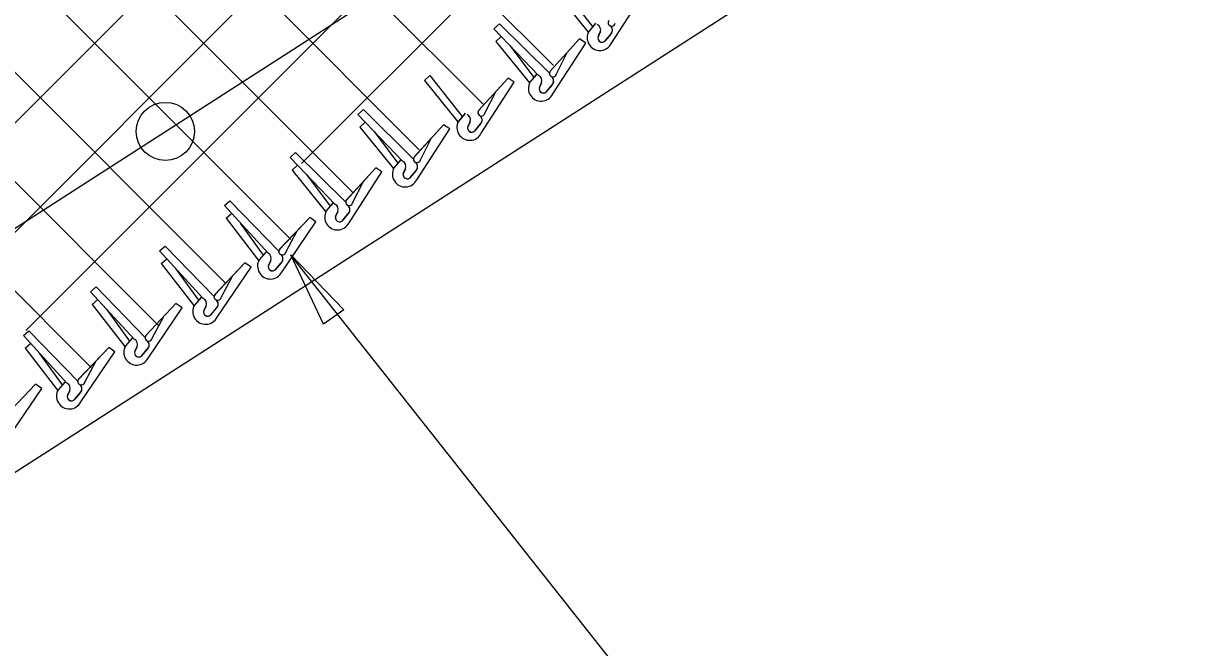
# Model space of a CAD drawing. Extents: x 0 to 2.85, y -0.1 to 1.83.
# Drawn here: x 1.8415 to 1.9262, y 1.4824 to 1.528 of the extents above; entities that cross this region are included whole.
import ezdxf

# ---------------------------------------------------------------- set-up
doc = ezdxf.new("R2010")
doc.units = 0
for name, color, linetype in [('CT_Dimensions', 7, 'Continuous'), ('sb_Chainlink Fence', 7, 'Continuous'), ('sb_Earth', 7, 'Continuous'), ('sb_Existing Structural Steel', 7, 'Continuous')]:
    doc.layers.add(name, color=color, linetype=linetype)

msp = doc.modelspace()

# ---------------------------------------------------------------- linework, layer by layer
at = {"layer": 'CT_Dimensions'}
msp.add_line((1.9021660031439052, 1.4590312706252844), (1.8609873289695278, 1.5110686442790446), dxfattribs=at)
msp.add_lwpolyline([(1.8633550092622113, 1.5060477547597), (1.8609694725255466, 1.5110836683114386), (1.8648593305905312, 1.5070936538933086)], close=True, dxfattribs=at)
at = {"layer": 'sb_Chainlink Fence'}
for p, q in [((1.7950888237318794, 1.474947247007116), (1.9974037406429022, 1.6772621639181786)), ((1.8167543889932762, 1.4886511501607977), (1.9971292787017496, 1.669026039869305)), ((1.8416476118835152, 1.5055827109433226), (1.9974014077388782, 1.661336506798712)), ((1.861769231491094, 1.5177426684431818), (1.9987167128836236, 1.6546901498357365)), ((1.801023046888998, 1.6040120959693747), (1.8801406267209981, 1.5248945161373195)), ((1.796155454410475, 1.6009180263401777), (1.8750327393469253, 1.5220407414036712)), ((1.7921296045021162, 1.596982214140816), (1.8703527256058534, 1.5187590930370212)), ((1.7872718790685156, 1.5938782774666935), (1.8655345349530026, 1.5156156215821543)), ((1.7825693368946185, 1.5906191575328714), (1.8609850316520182, 1.5122034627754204)), ((1.7776541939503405, 1.5875726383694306), (1.856178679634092, 1.5090481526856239)), ((1.7728304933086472, 1.5844346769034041), (1.8513233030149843, 1.5059418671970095)), ((1.7679941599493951, 1.5813093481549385), (1.846419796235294, 1.5028837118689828)), ((1.8802310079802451, 1.530351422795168), (1.882669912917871, 1.5273376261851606)), ((1.8807377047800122, 1.5305822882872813), (1.8829897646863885, 1.5277330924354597)), ((1.8843772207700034, 1.5265221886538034), (1.8867817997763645, 1.530231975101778)), ((1.8758019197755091, 1.5275752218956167), (1.8761946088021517, 1.527937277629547)), ((1.8790567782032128, 1.5241765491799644), (1.8758019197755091, 1.5275752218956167)), ((1.8798532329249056, 1.5243259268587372), (1.8761946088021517, 1.527937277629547)), ((1.8826816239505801, 1.5273130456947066), (1.8826512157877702, 1.527239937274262)), ((1.8827174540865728, 1.5273814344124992), (1.8826816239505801, 1.5273130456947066)), ((1.883201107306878, 1.5279629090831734), (1.8827149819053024, 1.527379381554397)), ((1.8832075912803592, 1.5279718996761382), (1.8827174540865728, 1.5273814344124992)), ((1.8833994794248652, 1.5269843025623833), (1.8835599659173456, 1.5273400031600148)), ((1.8835594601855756, 1.5273274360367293), (1.883399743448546, 1.5269923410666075)), ((1.8759442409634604, 1.5266504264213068), (1.8763369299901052, 1.527012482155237)), ((1.8759442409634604, 1.5266504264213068), (1.8783831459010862, 1.5236366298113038)), ((1.8820464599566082, 1.526831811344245), (1.8798968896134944, 1.5244758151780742)), ((1.8820464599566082, 1.526831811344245), (1.879910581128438, 1.524489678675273)), ((1.8800904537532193, 1.5228211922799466), (1.8824950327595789, 1.5265309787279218)), ((1.8824950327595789, 1.5265309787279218), (1.8820464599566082, 1.526831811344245)), ((1.8843238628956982, 1.527190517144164), (1.883883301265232, 1.5266596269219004)), ((1.8839240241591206, 1.5267032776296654), (1.8843238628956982, 1.527190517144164)), ((1.8769860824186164, 1.5263273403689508), (1.8787029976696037, 1.5240320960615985)), ((1.8803552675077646, 1.52427902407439), (1.881153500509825, 1.5258375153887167)), ((1.870726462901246, 1.5237963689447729), (1.8711191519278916, 1.5241584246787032)), ((1.8711191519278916, 1.5241584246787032), (1.8734852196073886, 1.5211780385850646)), ((1.8768286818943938, 1.523977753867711), (1.8746791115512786, 1.5216217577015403)), ((1.8768286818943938, 1.523977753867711), (1.8746928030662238, 1.5216356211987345)), ((1.8772772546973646, 1.5236769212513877), (1.8768286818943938, 1.523977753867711)), ((1.8789143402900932, 1.524261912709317), (1.8784282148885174, 1.5236783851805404)), ((1.878920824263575, 1.5242709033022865), (1.8784306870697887, 1.5236804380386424)), ((1.870726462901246, 1.5237963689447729), (1.873165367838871, 1.52078257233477)), ((1.8748726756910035, 1.5199671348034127), (1.8772772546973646, 1.5236769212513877)), ((1.8783948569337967, 1.5236120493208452), (1.878364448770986, 1.5235389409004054)), ((1.8784306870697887, 1.5236804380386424), (1.8783948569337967, 1.5236120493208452)), ((1.8791127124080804, 1.5232833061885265), (1.8792731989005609, 1.523639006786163)), ((1.8792726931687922, 1.5236264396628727), (1.8791129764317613, 1.523291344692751)), ((1.8800370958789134, 1.5234895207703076), (1.879596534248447, 1.5229586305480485)), ((1.8796372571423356, 1.5230022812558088), (1.8800370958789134, 1.5234895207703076)), ((1.8751374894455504, 1.5214249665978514), (1.8759357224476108, 1.5229834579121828)), ((1.8658779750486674, 1.521320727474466), (1.8662706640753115, 1.5216827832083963)), ((1.8691328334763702, 1.5179220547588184), (1.8658779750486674, 1.521320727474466)), ((1.8699292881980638, 1.5180714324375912), (1.8662706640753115, 1.5216827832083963)), ((1.8736965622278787, 1.521407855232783), (1.8732104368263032, 1.5208243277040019)), ((1.8737030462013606, 1.5214168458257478), (1.8732129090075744, 1.5208263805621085)), ((1.8660202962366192, 1.5203959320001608), (1.8664129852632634, 1.520757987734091)), ((1.8721225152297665, 1.5205773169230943), (1.869972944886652, 1.5182213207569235)), ((1.8721225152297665, 1.5205773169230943), (1.8699866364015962, 1.5182351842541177)), ((1.872571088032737, 1.5202764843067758), (1.8721225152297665, 1.5205773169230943)), ((1.8731770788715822, 1.5207579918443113), (1.8731466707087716, 1.5206848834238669)), ((1.8732129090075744, 1.5208263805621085), (1.8731770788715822, 1.5207579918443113)), ((1.873894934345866, 1.520429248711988), (1.8740554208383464, 1.5207849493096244)), ((1.8740549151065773, 1.5207723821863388), (1.8738951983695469, 1.520437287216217)), ((1.8748193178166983, 1.520635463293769), (1.8743787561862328, 1.52010457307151)), ((1.8744194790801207, 1.520148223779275), (1.8748193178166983, 1.520635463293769)), ((1.8660202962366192, 1.5203959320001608), (1.8684592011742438, 1.5173821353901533)), ((1.867062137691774, 1.5200728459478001), (1.8687790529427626, 1.5177776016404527)), ((1.8701665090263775, 1.5165666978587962), (1.872571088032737, 1.5202764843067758)), ((1.8704313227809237, 1.5180245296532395), (1.8712295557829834, 1.519583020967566)), ((1.8609383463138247, 1.518187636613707), (1.8613310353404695, 1.5185496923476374)), ((1.864193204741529, 1.5147889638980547), (1.8609383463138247, 1.518187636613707)), ((1.8649896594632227, 1.5149383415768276), (1.8613310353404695, 1.5185496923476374)), ((1.868990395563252, 1.5180074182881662), (1.8685042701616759, 1.5174238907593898)), ((1.8689968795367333, 1.5180164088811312), (1.868506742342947, 1.517425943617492)), ((1.8610806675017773, 1.5172628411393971), (1.861473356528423, 1.5176248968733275)), ((1.8610806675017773, 1.5172628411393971), (1.8635195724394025, 1.5142490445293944)), ((1.8671828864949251, 1.5174442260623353), (1.8650333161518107, 1.5150882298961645)), ((1.8671828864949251, 1.5174442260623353), (1.8650470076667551, 1.5151020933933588)), ((1.8652268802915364, 1.5134336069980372), (1.867631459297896, 1.517143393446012)), ((1.867631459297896, 1.517143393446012), (1.8671828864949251, 1.5174442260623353)), ((1.8684709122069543, 1.5173575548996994), (1.8684405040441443, 1.5172844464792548)), ((1.868506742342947, 1.517425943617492), (1.8684709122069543, 1.5173575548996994)), ((1.8691887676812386, 1.517028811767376), (1.8693492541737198, 1.5173845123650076)), ((1.8693487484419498, 1.5173719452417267), (1.8691890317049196, 1.5170368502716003)), ((1.870113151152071, 1.517235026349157), (1.8696725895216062, 1.5167041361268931)), ((1.8697133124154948, 1.5167477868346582), (1.870113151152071, 1.517235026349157)), ((1.8621225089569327, 1.5169397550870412), (1.8638394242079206, 1.514644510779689)), ((1.8654916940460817, 1.5148914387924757), (1.8662899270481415, 1.5164499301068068)), ((1.8561306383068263, 1.5146811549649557), (1.85653069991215, 1.5150350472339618)), ((1.8593148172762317, 1.5112161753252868), (1.8561306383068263, 1.5146811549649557)), ((1.8601141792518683, 1.511349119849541), (1.85653069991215, 1.5150350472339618)), ((1.86405076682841, 1.5148743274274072), (1.8635646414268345, 1.5142907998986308)), ((1.8640572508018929, 1.5148833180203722), (1.8635671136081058, 1.514292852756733)), ((1.8562538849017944, 1.5137536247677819), (1.8566539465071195, 1.5141075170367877)), ((1.8562538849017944, 1.5137536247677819), (1.8586302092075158, 1.5106902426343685)), ((1.862358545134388, 1.5138093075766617), (1.8601609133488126, 1.5114980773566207)), ((1.862358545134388, 1.5138093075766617), (1.8601748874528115, 1.511511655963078)), ((1.8628008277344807, 1.5134993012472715), (1.862358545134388, 1.5138093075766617)), ((1.8635312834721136, 1.5142244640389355), (1.8635008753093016, 1.5141513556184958)), ((1.8635671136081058, 1.514292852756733), (1.8635312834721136, 1.5142244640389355)), ((1.8642491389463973, 1.513895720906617), (1.8644096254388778, 1.5142514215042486)), ((1.8644091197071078, 1.514238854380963), (1.8642494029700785, 1.5139037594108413)), ((1.865173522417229, 1.5141019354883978), (1.8647329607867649, 1.5135710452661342)), ((1.8647736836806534, 1.5136146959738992), (1.865173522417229, 1.5141019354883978)), ((1.857288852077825, 1.513409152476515), (1.858958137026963, 1.5110790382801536)), ((1.8603203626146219, 1.5098398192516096), (1.8628008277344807, 1.5134993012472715)), ((1.8606151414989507, 1.5112918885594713), (1.8614452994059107, 1.5128336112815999)), ((1.8514057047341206, 1.5113771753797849), (1.8518057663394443, 1.5117310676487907)), ((1.8545898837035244, 1.5079121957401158), (1.8514057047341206, 1.5113771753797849)), ((1.855389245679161, 1.50804514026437), (1.8518057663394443, 1.5117310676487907)), ((1.8591741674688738, 1.5113044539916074), (1.8586761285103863, 1.5107310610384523)), ((1.8591808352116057, 1.5113133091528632), (1.8586786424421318, 1.510733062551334)), ((1.8515289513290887, 1.5104496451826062), (1.8519290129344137, 1.5108035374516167)), ((1.8515289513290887, 1.5104496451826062), (1.85390527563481, 1.5073862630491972)), ((1.857633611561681, 1.5105053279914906), (1.8554359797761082, 1.508194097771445)), ((1.857633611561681, 1.5105053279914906), (1.8554499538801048, 1.5082076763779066)), ((1.858075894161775, 1.5101953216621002), (1.857633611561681, 1.5105053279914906)), ((1.858641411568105, 1.5106654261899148), (1.85860950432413, 1.510592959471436)), ((1.8586786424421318, 1.510733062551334), (1.858641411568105, 1.5106654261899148)), ((1.8593523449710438, 1.510321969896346), (1.85952012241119, 1.5106742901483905)), ((1.8595193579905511, 1.5106617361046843), (1.8593527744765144, 1.5103300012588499)), ((1.8602807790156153, 1.5105091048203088), (1.8598293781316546, 1.509987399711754)), ((1.8598709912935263, 1.5100302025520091), (1.8602807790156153, 1.5105091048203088)), ((1.8525639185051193, 1.5101051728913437), (1.8542332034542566, 1.5077750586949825)), ((1.855595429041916, 1.5065358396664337), (1.858075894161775, 1.5101953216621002)), ((1.855890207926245, 1.5079879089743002), (1.856720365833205, 1.5095296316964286)), ((1.8463713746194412, 1.508404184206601), (1.846771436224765, 1.508758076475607)), ((1.8503549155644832, 1.5050721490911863), (1.846771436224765, 1.508758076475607)), ((1.8495555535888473, 1.504939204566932), (1.8463713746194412, 1.508404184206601)), ((1.8464946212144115, 1.507476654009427), (1.8468946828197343, 1.5078305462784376)), ((1.854449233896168, 1.5080004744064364), (1.8539511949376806, 1.5074270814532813)), ((1.8544559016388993, 1.5080093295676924), (1.8539537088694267, 1.5074290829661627)), ((1.8464946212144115, 1.507476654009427), (1.8488709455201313, 1.5044132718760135)), ((1.84752958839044, 1.50713218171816), (1.8491988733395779, 1.5048020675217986)), ((1.8525992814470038, 1.507532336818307), (1.8504016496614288, 1.505221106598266)), ((1.8525992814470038, 1.507532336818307), (1.8504156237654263, 1.505234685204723)), ((1.8505610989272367, 1.5035628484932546), (1.853041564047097, 1.5072223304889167)), ((1.853041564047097, 1.5072223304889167), (1.8525992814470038, 1.507532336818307)), ((1.8539164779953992, 1.5073614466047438), (1.8538845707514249, 1.507288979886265)), ((1.8539537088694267, 1.5074290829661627), (1.8539164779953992, 1.5073614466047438)), ((1.854627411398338, 1.5070179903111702), (1.8547951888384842, 1.5073703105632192)), ((1.8547944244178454, 1.5073577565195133), (1.8546278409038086, 1.5070260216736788)), ((1.8555558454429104, 1.5072051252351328), (1.8551044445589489, 1.5066834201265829)), ((1.8551460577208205, 1.506726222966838), (1.8555558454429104, 1.5072051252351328)), ((1.8508558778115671, 1.5050149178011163), (1.8516860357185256, 1.506556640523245)), ((1.8414620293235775, 1.505206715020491), (1.8418620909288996, 1.5055606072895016)), ((1.844646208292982, 1.5017417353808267), (1.8414620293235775, 1.505206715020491)), ((1.8454455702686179, 1.5018746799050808), (1.8418620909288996, 1.5055606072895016)), ((1.8415852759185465, 1.504279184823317), (1.84198533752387, 1.5046330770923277)), ((1.8488821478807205, 1.5043884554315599), (1.8488502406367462, 1.504315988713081)), ((1.8489193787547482, 1.5044560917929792), (1.8488821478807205, 1.5043884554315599)), ((1.8494149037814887, 1.5050274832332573), (1.8489168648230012, 1.5044540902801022)), ((1.8494215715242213, 1.5050363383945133), (1.8489193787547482, 1.5044560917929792)), ((1.84959308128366, 1.504044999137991), (1.8497608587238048, 1.5043973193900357)), ((1.849760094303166, 1.5043847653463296), (1.8495935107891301, 1.5040530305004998)), ((1.8415852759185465, 1.504279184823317), (1.843961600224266, 1.5012158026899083)), ((1.8426202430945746, 1.5039347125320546), (1.8442895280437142, 1.5016045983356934)), ((1.8476899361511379, 1.5043348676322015), (1.8454923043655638, 1.5020236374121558)), ((1.8476899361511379, 1.5043348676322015), (1.845506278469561, 1.5020372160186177)), ((1.8456517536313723, 1.5003653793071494), (1.8481322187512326, 1.5040248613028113)), ((1.8481322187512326, 1.5040248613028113), (1.8476899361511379, 1.5043348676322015)), ((1.8505215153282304, 1.5042321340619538), (1.8500701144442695, 1.5037104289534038)), ((1.8501117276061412, 1.5037532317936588), (1.8505215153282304, 1.5042321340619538)), ((1.8459465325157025, 1.501817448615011), (1.8467766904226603, 1.5033591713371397)), ((1.844505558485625, 1.5018300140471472), (1.8440075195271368, 1.5012566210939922)), ((1.8445122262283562, 1.501838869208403), (1.8440100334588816, 1.5012586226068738)), ((1.842359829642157, 1.5016678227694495), (1.840162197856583, 1.4993565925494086)), ((1.842359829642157, 1.5016678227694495), (1.8401761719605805, 1.4993701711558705)), ((1.8403216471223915, 1.4976983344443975), (1.842802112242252, 1.5013578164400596)), ((1.842802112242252, 1.5013578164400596), (1.842359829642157, 1.5016678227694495)), ((1.843972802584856, 1.5011909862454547), (1.8439408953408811, 1.5011185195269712)), ((1.8440100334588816, 1.5012586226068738), (1.843972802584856, 1.5011909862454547)), ((1.844683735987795, 1.500847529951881), (1.8448515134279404, 1.50119985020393)), ((1.844850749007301, 1.5011872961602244), (1.8446841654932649, 1.5008555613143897)), ((1.8456121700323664, 1.5010346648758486), (1.8451607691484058, 1.500512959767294)), ((1.845202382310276, 1.5005557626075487), (1.8456121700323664, 1.5010346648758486))]:
    msp.add_line(p, q, dxfattribs=at)
for centre, radius, start, end in [((1.8843896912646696, 1.5280219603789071), 0.0002558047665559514, 139.51549187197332, 350.56358889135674), ((1.883535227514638, 1.5269296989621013), 0.0009354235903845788, 151.2671604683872, 334.1738132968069), ((1.8831708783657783, 1.5274959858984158), 0.0004188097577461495, 336.9773148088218, 65.65186338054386), ((1.8840514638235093, 1.5274710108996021), 0.0003909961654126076, 314.16121528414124, 52.72838774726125), ((1.8840619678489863, 1.5274715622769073), 0.0003843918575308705, 320.69568998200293, 53.4992825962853), ((1.8836884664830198, 1.5268942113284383), 0.0003049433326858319, 161.22838742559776, 309.7114284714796), ((1.8836895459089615, 1.5268956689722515), 0.0003033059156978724, 163.0087856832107, 320.6308386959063), ((1.8788841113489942, 1.5237949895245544), 0.0004188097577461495, 336.9773148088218, 65.65186338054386), ((1.8801029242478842, 1.5243209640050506), 0.0002558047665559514, 139.51549187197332, 350.56358889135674), ((1.8797646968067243, 1.523770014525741), 0.0003909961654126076, 314.16121528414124, 52.72838774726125), ((1.8797752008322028, 1.5237705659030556), 0.0003843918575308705, 320.69568998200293, 53.4992825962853), ((1.8792484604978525, 1.5232287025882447), 0.0009354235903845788, 151.2671604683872, 334.1738132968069), ((1.8794016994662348, 1.5231932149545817), 0.0003049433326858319, 161.22838742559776, 309.7114284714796), ((1.8794027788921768, 1.5231946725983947), 0.0003033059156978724, 163.0087856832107, 320.6308386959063), ((1.8736663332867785, 1.5209409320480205), 0.0004188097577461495, 336.9773148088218, 65.65186338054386), ((1.8748851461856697, 1.521466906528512), 0.0002558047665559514, 139.51549187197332, 350.56358889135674), ((1.874030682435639, 1.5203746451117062), 0.0009354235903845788, 151.2671604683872, 334.1738132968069), ((1.87454691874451, 1.5209159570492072), 0.0003909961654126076, 314.16121528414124, 52.72838774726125), ((1.874557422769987, 1.5209165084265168), 0.0003843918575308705, 320.69568998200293, 53.4992825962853), ((1.8741839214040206, 1.5203391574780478), 0.0003049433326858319, 161.22838742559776, 309.7114284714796), ((1.8741850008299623, 1.5203406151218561), 0.0003033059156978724, 163.0087856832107, 320.6308386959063), ((1.8689601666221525, 1.5175404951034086), 0.0004188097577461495, 336.9773148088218, 65.65186338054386), ((1.8701789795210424, 1.5180664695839), 0.0002558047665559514, 139.51549187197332, 350.56358889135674), ((1.869324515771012, 1.516974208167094), 0.0009354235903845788, 151.2671604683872, 334.1738132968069), ((1.8698407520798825, 1.5175155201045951), 0.0003909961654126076, 314.16121528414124, 52.72838774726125), ((1.8698512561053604, 1.5175160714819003), 0.0003843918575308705, 320.69568998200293, 53.4992825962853), ((1.8694777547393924, 1.516938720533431), 0.0003049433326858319, 161.22838742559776, 309.7114284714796), ((1.869478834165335, 1.5169401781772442), 0.0003033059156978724, 163.0087856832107, 320.6308386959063), ((1.8640205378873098, 1.5144074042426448), 0.0004188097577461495, 336.9773148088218, 65.65186338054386), ((1.865239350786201, 1.5149333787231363), 0.0002558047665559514, 139.51549187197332, 350.56358889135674), ((1.8649011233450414, 1.5143824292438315), 0.0003909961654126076, 314.16121528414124, 52.72838774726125), ((1.8649116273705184, 1.514382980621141), 0.0003843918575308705, 320.69568998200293, 53.4992825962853), ((1.864384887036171, 1.513841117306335), 0.0009354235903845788, 151.2671604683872, 334.1738132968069), ((1.864538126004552, 1.513805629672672), 0.0003049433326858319, 161.22838742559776, 309.7114284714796), ((1.8645392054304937, 1.5138070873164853), 0.0003033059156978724, 163.0087856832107, 320.6308386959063), ((1.8591343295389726, 1.5108382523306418), 0.0004188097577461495, 335.79733327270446, 64.47188184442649), ((1.8603637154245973, 1.511339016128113), 0.00025580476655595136, 138.33551033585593, 349.3836073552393), ((1.8594869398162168, 1.5102645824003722), 0.0009354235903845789, 150.0871789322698, 332.99383176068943), ((1.8596394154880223, 1.5102259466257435), 0.0003049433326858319, 160.04840588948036, 308.53144693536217), ((1.8596405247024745, 1.5102273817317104), 0.0003033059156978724, 161.82880414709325, 319.4508571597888), ((1.8600142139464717, 1.5107951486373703), 0.00039099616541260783, 312.9812337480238, 51.5484062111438), ((1.8600247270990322, 1.510795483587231), 0.0003843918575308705, 319.5157084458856, 52.31930106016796), ((1.8544093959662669, 1.5075342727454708), 0.0004188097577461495, 335.79733327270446, 64.47188184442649), ((1.8556387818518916, 1.5080350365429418), 0.00025580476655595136, 138.33551033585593, 349.3836073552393), ((1.8552892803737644, 1.5074911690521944), 0.00039099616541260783, 312.9812337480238, 51.5484062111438), ((1.8552997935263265, 1.5074915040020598), 0.0003843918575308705, 319.5157084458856, 52.31930106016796), ((1.854762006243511, 1.5069606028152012), 0.0009354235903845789, 150.0871789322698, 332.99383176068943), ((1.8549144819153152, 1.5069219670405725), 0.0003049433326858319, 160.04840588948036, 308.53144693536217), ((1.8549155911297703, 1.5069234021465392), 0.0003033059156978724, 161.82880414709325, 319.4508571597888), ((1.8506044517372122, 1.5050620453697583), 0.00025580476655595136, 138.33551033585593, 349.3836073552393), ((1.8497276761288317, 1.5039876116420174), 0.0009354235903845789, 150.0871789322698, 332.99383176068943), ((1.8493750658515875, 1.504561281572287), 0.0004188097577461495, 335.79733327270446, 64.47188184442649), ((1.8502549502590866, 1.5045181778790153), 0.00039099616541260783, 312.9812337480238, 51.5484062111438), ((1.850265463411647, 1.504518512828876), 0.0003843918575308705, 319.5157084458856, 52.31930106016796), ((1.8498801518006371, 1.5039489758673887), 0.0003049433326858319, 160.04840588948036, 308.53144693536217), ((1.849881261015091, 1.5039504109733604), 0.0003033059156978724, 161.82880414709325, 319.4508571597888), ((1.8456951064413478, 1.5018645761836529), 0.00025580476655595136, 138.33551033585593, 349.3836073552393), ((1.844818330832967, 1.500790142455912), 0.0009354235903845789, 150.0871789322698, 332.99383176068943), ((1.8444657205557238, 1.5013638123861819), 0.0004188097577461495, 335.79733327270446, 64.47188184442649), ((1.8453456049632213, 1.5013207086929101), 0.00039099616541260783, 312.9812337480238, 51.5484062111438), ((1.8453561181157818, 1.5013210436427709), 0.0003843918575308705, 319.5157084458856, 52.31930106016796), ((1.8449708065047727, 1.5007515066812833), 0.0003049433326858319, 160.04840588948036, 308.53144693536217), ((1.8449719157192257, 1.5007529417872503), 0.0003033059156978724, 161.82880414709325, 319.4508571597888)]:
    msp.add_arc(centre, radius, start, end, dxfattribs=at)
at = {"layer": 'sb_Earth'}
msp.add_line((1.7823436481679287, 1.4576862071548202), (1.997309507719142, 1.5957180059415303), dxfattribs=at)
at = {"layer": 'sb_Existing Structural Steel'}
msp.add_line((1.7742550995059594, 1.4702761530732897), (1.9983734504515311, 1.614204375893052), dxfattribs=at)
msp.add_circle((1.851827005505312, 1.5200878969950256), 0.0021204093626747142, dxfattribs=at)

doc.saveas('drawing.dxf')
